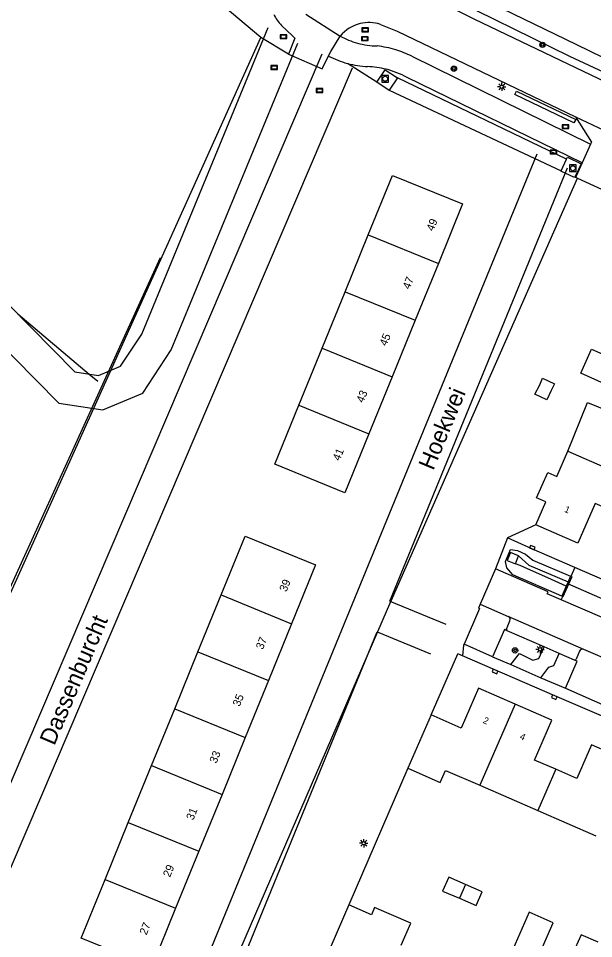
# Model space of a CAD drawing. Extents: x 136000 to 141014, y 402000 to 403500.
# Drawn here: x 138686.1 to 138772.4, y 402987.2 to 403125.2 of the extents above; entities that cross this region are included whole.
import ezdxf

# ---------------------------------------------------------------- set-up
doc = ezdxf.new("R2010")
doc.units = 0
for name, color, linetype in [('gg-afsc-erfafscheiding', 7, 'Continuous'), ('gg-afsc-haag', 7, 'Continuous'), ('gg-anno-huisnummerreeks BGT', 7, 'Continuous'), ('gg-anno-openbare ruimte label', 7, 'Continuous'), ('gg-bbg-bijgebouw', 7, 'Continuous'), ('gg-bbg-gedigitaliseerde bebouwing', 7, 'Continuous'), ('gg-bbg-hoofdgebouw', 7, 'Continuous'), ('gg-bbg-lage trafo', 7, 'Continuous'), ('gg-bbg-luifel en loopbrug', 7, 'Continuous'), ('gg-bbg-tussenscheiding', 7, 'Continuous'), ('gg-knt-bronhoudergrens', 7, 'Continuous'), ('gg-knt-onverhard', 7, 'Continuous'), ('gg-knt-plantopografie kant verharding', 7, 'Continuous'), ('gg-knt-verharding', 7, 'Continuous'), ('gg-knt-verharding nz', 7, 'Continuous'), ('gg-kntw-bovenkant insteek waterloop', 7, 'Continuous'), ('gg-kntw-greppel-droge sloot', 7, 'Continuous'), ('gg-kntw-midden sloot', 7, 'Continuous'), ('gg-kntw-waterlijn', 7, 'Continuous'), ('gg-kwrk-duiker nz buis', 7, 'Continuous'), ('gg-kwrk-kunstwerk', 7, 'Continuous'), ('gg-kwrk-uitstroombak niveau min 01', 7, 'Continuous'), ('gt-anno-plantopografie huisnummer', 7, 'Continuous'), ('gt-bbg-plantopografie pand', 7, 'Continuous'), ('gt-bbg-plantopografie tussenscheiding', 7, 'Continuous'), ('gt-grn-groengrens', 7, 'Continuous'), ('gt-grn-vlakafsluiter', 7, 'Continuous'), ('gt-grn-weggrens', 7, 'Continuous'), ('gt-symb-boom', 7, 'Continuous'), ('gt-symb-kolk', 7, 'Continuous'), ('gt-symb-lichtmast', 7, 'Continuous'), ('gt-symb-rioolschacht', 7, 'Continuous'), ('gt-symb-verkeersbord', 7, 'Continuous')]:
    doc.layers.add(name, color=color, linetype=linetype)

# ---------------------------------------------------------------- blocks, each defined once
blk = doc.blocks.new('gt0-RS')
at = {"layer": 'gt-symb-rioolschacht'}
blk.add_lwpolyline([(-0.5, -0.5), (0.5, -0.5), (0.5, 0.5), (-0.5, 0.5)], close=True, dxfattribs=at)
blk.add_circle((0, 0), 0.375, dxfattribs=at)
blk = doc.blocks.new('gt0-BOOM')
at = {"layer": 'gt-symb-boom'}
for radius in [0.4, 0.2]:
    blk.add_circle((0, 0), radius, dxfattribs=at)
blk = doc.blocks.new('gt0-LMAST')
at = {"layer": 'gt-symb-lichtmast'}
for p, q in [((-0.18, 0.17), (-0.45, 0.44)), ((0, 0.25), (0, 0.62)), ((0.17, 0.17), (0.44, 0.44)), ((-0.25, 0), (-0.63, 0)), ((-0.18, -0.18), (-0.45, -0.45)), ((0, -0.25), (0, -0.63)), ((0.44, -0.45), (0.17, -0.18)), ((0.25, 0), (0.62, 0))]:
    blk.add_line(p, q, dxfattribs=at)
blk.add_circle((0, 0), 0.25, dxfattribs=at)
blk = doc.blocks.new('gt0-VBORD')
at = {"layer": 'gt-symb-verkeersbord'}
blk.add_lwpolyline([(-0.5, 0.29), (-0.5, -0.29), (0.5, -0.29), (0.5, 0.29), (-0.5, 0.29)], dxfattribs=at)
blk.add_lwpolyline([(-0.42, -0.21), (0.42, -0.21), (0.42, 0.21), (-0.42, 0.21)], close=True, dxfattribs=at)
blk = doc.blocks.new('gt0-KOLK')
at = {"layer": 'gt-symb-kolk'}
blk.add_lwpolyline([(0, 0), (0.38, 0), (0.38, 0.4), (-0.37, 0.4), (-0.37, 0), (0, 0)], dxfattribs=at)

msp = doc.modelspace()

# ---------------------------------------------------------------- linework, layer by layer
at = {"layer": 'gg-afsc-erfafscheiding'}
msp.add_lwpolyline([(138678.55, 403024.44), (138680.57, 403029.48), (138722.46, 403122.33)], dxfattribs=at)
at = {"layer": 'gg-afsc-haag'}
msp.add_lwpolyline([(138722.46, 403122.33), (138712.42, 403130.8), (138648.65, 403186.7), (138648.28, 403186.41)], dxfattribs=at)
at = {"layer": 'gg-bbg-bijgebouw'}
msp.add_line((138753.14, 402995.35), (138750.63, 402996.44), dxfattribs=at)
for points in [[(138750.63, 402996.44), (138749.72, 402994.36), (138752.23, 402993.27)], [(138752.23, 402993.27), (138754.75, 402992.17), (138755.65, 402994.25), (138753.14, 402995.35)], [(138773.03, 402986.71), (138770.48, 402987.81), (138769.58, 402985.8), (138772.12, 402984.67)]]:
    msp.add_lwpolyline(points, dxfattribs=at)
at = {"layer": 'gg-bbg-gedigitaliseerde bebouwing'}
msp.add_lwpolyline([(138757.75, 402978.39), (138760.82, 402977.05), (138766.3, 402989.6), (138762.71, 402991.17), (138757.82, 402979.99)], dxfattribs=at)
at = {"layer": 'gg-bbg-hoofdgebouw'}
for p, q in [((138748, 403020.75), (138744.52, 403012.77)), ((138766.68, 403012.61), (138763.52, 403013.98)), ((138755.3, 403010.21), (138764, 403006.43)), ((138764, 403006.43), (138772.68, 403002.65)), ((138735.66, 402992.27), (138732.95, 402986.06))]:
    msp.add_line(p, q, dxfattribs=at)
for points in [[(138768.5, 403060.28), (138774.47, 403057.68), (138774.95, 403058.78), (138778.42, 403057.27), (138775.73, 403051.11), (138772.61, 403052.47), (138770.01, 403046.5), (138763.7, 403049.25)], [(138763.7, 403049.25), (138765.21, 403052.72), (138763.82, 403053.32), (138765.48, 403057.12), (138766.87, 403056.52), (138768.5, 403060.28)], [(138760.6, 403022.35), (138755.08, 403024.76), (138752.49, 403018.79), (138748, 403020.75)], [(138763.52, 403013.98), (138766.12, 403019.95), (138760.6, 403022.35)], [(138777.56, 403013.88), (138772.04, 403016.28), (138769.85, 403011.23), (138766.68, 403012.61)], [(138744.52, 403012.77), (138749.35, 403010.62), (138750.14, 403012.45), (138755.3, 403010.21)], [(138743.5, 402986.24), (138744.93, 402989.52), (138739.52, 402991.89), (138739.05, 402990.79), (138735.66, 402992.27)]]:
    msp.add_lwpolyline(points, dxfattribs=at)
at = {"layer": 'gg-bbg-lage trafo'}
msp.add_lwpolyline([(138766.52, 403070.38), (138766, 403069.4), (138765.37, 403067.99), (138763.55, 403068.85), (138764.28, 403070.24), (138764.71, 403071.26), (138766.52, 403070.38)], dxfattribs=at)
at = {"layer": 'gg-bbg-luifel en loopbrug'}
msp.add_lwpolyline([(138772.03, 403075.62), (138777.14, 403073.37), (138775.57, 403069.72), (138770.43, 403071.98), (138772.03, 403075.62)], dxfattribs=at)
at = {"layer": 'gg-bbg-tussenscheiding'}
for p, q in [((138760.6, 403022.35), (138755.3, 403010.21)), ((138766.68, 403012.61), (138764, 403006.43)), ((138753.14, 402995.35), (138752.23, 402993.27))]:
    msp.add_line(p, q, dxfattribs=at)
at = {"layer": 'gg-knt-bronhoudergrens'}
msp.add_line((138739.84, 403115.62), (138735.45, 403118.43), dxfattribs=at)
msp.add_lwpolyline([(138653.91, 402834.17), (138665.69, 402862.6), (138683.19, 402902.45), (138697.33, 402934.64), (138741.47, 403036.61), (138769.95, 403101.23)], dxfattribs=at)
at = {"layer": 'gg-knt-onverhard'}
for p, q in [((138745.09, 403119.51), (138771.92, 403106.32)), ((138770.65, 403103.53), (138744.4, 403116.33))]:
    msp.add_line(p, q, dxfattribs=at)
for centre, radius, start, end in [((138740.16, 403133.16), 12.11, 241.4373, 254.5679), ((138740.2, 403133.28), 12.23, 254.5668, 268.7103), ((138737.88, 403104.82), 16.37, 72.924, 82.8441), ((138737.97, 403105.05), 16.12, 63.777, 72.9662), ((138739.12, 403131.91), 13.97, 242.244, 254.7542), ((138739.12, 403131.97), 14.02, 254.8281, 267.3724), ((138738.07, 403105.03), 12.93, 75.7621, 88.2088), ((138738.05, 403104.84), 13.12, 61.0595, 75.8785)]:
    msp.add_arc(centre, radius, start, end, dxfattribs=at)
at = {"layer": 'gg-knt-plantopografie kant verharding'}
for p, q in [((138731.6, 403119.82), (138645.46, 402918.24)), ((138736.14, 403117.72), (138650.07, 402916.31)), ((138736.22, 403037.41), (138763.9, 403104.87)), ((138741.8, 403037.82), (138768.45, 403102.76)), ((138708.19, 402969.09), (138736.22, 403037.41)), ((138741.8, 403037.82), (138750.21, 403034.38)), ((138713.76, 402969.49), (138739.9, 403033.2)), ((138739.9, 403033.2), (138747.9, 403029.93))]:
    msp.add_line(p, q, dxfattribs=at)
for points in [[(138585.79, 403066.66), (138636.57, 403117.26), (138640.37, 403119.29), (138644.45, 403119.29), (138648.81, 403118.08), (138651.85, 403115.51), (138694.57, 403072.19), (138698.12, 403071.65), (138701.44, 403073.03), (138704.59, 403077.84), (138723.54, 403123.83)], [(138591.09, 403064.88), (138639.58, 403113.2), (138641.62, 403114.29), (138643.77, 403114.29), (138646.42, 403113.55), (138648.45, 403111.84), (138692.18, 403067.5), (138698.75, 403066.49), (138704.78, 403069.01), (138709.03, 403075.49), (138727.99, 403121.49)]]:
    msp.add_lwpolyline(points, dxfattribs=at)
at = {"layer": 'gg-knt-verharding'}
for p, q in [((138771.92, 403106.32), (138770.65, 403103.53)), ((138770.65, 403103.53), (138769.75, 403101.54)), ((138769.95, 403101.23), (138775.4, 403098.72)), ((138769.57, 403042.87), (138768.96, 403041.51)), ((138775.86, 403040.12), (138769.57, 403042.87)), ((138767.52, 403038.02), (138767.73, 403038.49)), ((138755.35, 403037.35), (138759.57, 403035.52)), ((138759.3, 403033.63), (138759.82, 403034.86)), ((138764.94, 403030.97), (138759.4, 403033.38)), ((138752.93, 403031.35), (138752.87, 403031.22)), ((138767.21, 403029.98), (138764.94, 403030.97)), ((138770.26, 403030.31), (138769.75, 403029.1)), ((138776.92, 403027.96), (138770.9, 403030.57)), ((138757.22, 403029.49), (138759.93, 403028.31)), ((138769.5, 403028.99), (138767.21, 403029.98)), ((138759.93, 403028.31), (138764.47, 403026.34)), ((138764.47, 403026.34), (138768.14, 403024.75))]:
    msp.add_line(p, q, dxfattribs=at)
for points in [[(138852.44, 403078.19), (138754.53, 403125), (138747.39, 403128.61)], [(138725.57, 403124.11), (138727.14, 403122.64), (138727.56, 403122.2), (138726.6, 403119.84)], [(138740.39, 403124.29), (138742.91, 403123.28), (138769.64, 403110.45)], [(138732.62, 403119.55), (138732.96, 403120.24), (138734.38, 403122.53)], [(138726.6, 403119.84), (138731.65, 403117.63), (138732.62, 403119.55)], [(138769.64, 403110.45), (138772.05, 403106.61), (138771.92, 403106.32)], [(138769.64, 403110.45), (138774.73, 403108.01), (138782.31, 403104.39)], [(138769.75, 403101.54), (138769.67, 403101.36), (138769.95, 403101.23)], [(138769.57, 403042.87), (138763.1, 403045.67), (138759.44, 403047.29)], [(138767.52, 403038.02), (138765.41, 403038.93), (138765.53, 403039.21), (138757.64, 403042.66)], [(138755.35, 403037.35), (138755.11, 403036.79), (138755.26, 403036.72), (138752.93, 403031.35)], [(138759.4, 403033.38), (138758.99, 403033.56), (138757.22, 403029.49)], [(138858.13, 402983.76), (138853.27, 402985.89), (138835.78, 402993.47), (138818.58, 403000.96), (138783.48, 403016.2), (138775.28, 403019.85), (138766.54, 403023.61), (138752.71, 403029.61)], [(138768.14, 403024.75), (138769.9, 403028.82), (138769.5, 403028.99)]]:
    msp.add_lwpolyline(points, dxfattribs=at)
for centre, radius, start, end in [((138731.26, 403129.33), 7.73, 207.2301, 222.5026), ((138738.65, 403119.08), 5.49, 103.7802, 141.0947), ((138738.65, 403119.09), 5.48, 71.4479, 103.7818), ((138759.36, 403035.06), 0.507, 336.6259, 65.7499), ((138759.48, 403033.55), 0.191, 155.1577, 245.4591), ((138770.71, 403030.12), 0.49, 67.2895, 157.7219), ((138769.57, 403029.17), 0.189, 247.6491, 340.8254)]:
    msp.add_arc(centre, radius, start, end, dxfattribs=at)
at = {"layer": 'gg-knt-verharding nz'}
for p, q in [((138773.65, 403035.37), (138767.52, 403038.02)), ((138770.9, 403030.57), (138759.57, 403035.52))]:
    msp.add_line(p, q, dxfattribs=at)
at = {"layer": 'gg-kntw-bovenkant insteek waterloop'}
msp.add_lwpolyline([(138767.58, 403038.55), (138760.23, 403041.76), (138759.33, 403042.81), (138759.17, 403043.75), (138759.88, 403045.58), (138760.93, 403045.43), (138762.14, 403044.86), (138763.26, 403043.95), (138768.9, 403041.54)], dxfattribs=at)
at = {"layer": 'gg-kntw-greppel-droge sloot'}
for p, q in [((138768.3, 403104.08), (138742.94, 403116.25)), ((138741.72, 403114.42), (138767.48, 403102.34))]:
    msp.add_line(p, q, dxfattribs=at)
for points in [[(138851.62, 403082.47), (138848.63, 403083.48), (138796.72, 403108.11), (138769.86, 403121.23), (138750.74, 403130.51)], [(138850.61, 403080.45), (138847.64, 403082.03), (138796.3, 403106.68), (138768.79, 403119.48), (138749.23, 403129.12)]]:
    msp.add_lwpolyline(points, dxfattribs=at)
at = {"layer": 'gg-kntw-midden sloot'}
for p, q in [((138707.38, 403089.29), (138680.43, 403030.23)), ((138686, 403080.88), (138696.72, 403071.86)), ((138696.72, 403071.86), (138698.01, 403070.78))]:
    msp.add_line(p, q, dxfattribs=at)
at = {"layer": 'gg-kntw-waterlijn'}
for points in [[(138761.12, 403044.59), (138762.63, 403043.22), (138768.55, 403040.73)], [(138768.25, 403040.07), (138765.48, 403041.3), (138762.46, 403042.66), (138761.34, 403043.14), (138760.63, 403043.39)]]:
    msp.add_lwpolyline(points, dxfattribs=at)
at = {"layer": 'gg-kwrk-duiker nz buis'}
msp.add_line((138768.43, 403040.47), (138774.86, 403037.68), dxfattribs=at)
at = {"layer": 'gg-kwrk-kunstwerk'}
for p, q in [((138768.9, 403041.54), (138768.55, 403040.73)), ((138768.96, 403041.51), (138768.9, 403041.54)), ((138768.25, 403040.07), (138767.58, 403038.55)), ((138768.55, 403040.73), (138768.25, 403040.07)), ((138767.58, 403038.55), (138767.73, 403038.49))]:
    msp.add_line(p, q, dxfattribs=at)
msp.add_lwpolyline([(138768.96, 403041.51), (138769.09, 403041.46), (138767.76, 403038.47), (138767.73, 403038.49)], dxfattribs=at)
at = {"layer": 'gg-kwrk-uitstroombak niveau min 01'}
for p, q in [((138742.94, 403116.25), (138741.72, 403114.42)), ((138767.48, 403102.34), (138768.3, 403104.08)), ((138760.63, 403043.39), (138761.12, 403044.59))]:
    msp.add_line(p, q, dxfattribs=at)
for points in [[(138739.84, 403115.62), (138741.1, 403117.49), (138742.94, 403116.25)], [(138741.72, 403114.42), (138741.69, 403114.37), (138739.84, 403115.62)], [(138768.3, 403104.08), (138768.43, 403104.36), (138770.49, 403103.4), (138769.64, 403101.59)], [(138769.64, 403101.59), (138769.52, 403101.34), (138767.46, 403102.3), (138767.48, 403102.34)], [(138761.12, 403044.59), (138759.9, 403045.09), (138759.41, 403043.89), (138760.63, 403043.39)]]:
    msp.add_lwpolyline(points, dxfattribs=at)
at = {"layer": 'gt-bbg-plantopografie pand'}
for p, q in [((138735.1, 403084.2), (138738.58, 403092.74)), ((138749.09, 403088.45), (138745.61, 403079.92)), ((138731.64, 403075.73), (138735.1, 403084.2)), ((138745.61, 403079.92), (138742.15, 403071.44)), ((138728.16, 403067.19), (138731.64, 403075.73)), ((138742.15, 403071.44), (138738.67, 403062.9)), ((138713.02, 403030.22), (138716.5, 403038.75)), ((138727.08, 403034.43), (138723.6, 403025.91)), ((138709.54, 403021.68), (138713.02, 403030.22)), ((138723.6, 403025.91), (138720.12, 403017.37)), ((138706.07, 403013.17), (138709.54, 403021.68)), ((138720.12, 403017.37), (138716.64, 403008.85)), ((138702.58, 403004.62), (138706.07, 403013.17)), ((138716.64, 403008.85), (138713.16, 403000.31)), ((138699.11, 402996.1), (138702.58, 403004.62)), ((138713.16, 403000.31), (138709.68, 402991.79))]:
    msp.add_line(p, q, dxfattribs=at)
for points in [[(138738.58, 403092.74), (138742.21, 403101.65), (138752.72, 403097.36), (138749.09, 403088.45)], [(138738.67, 403062.9), (138735.05, 403054.04), (138724.54, 403058.33), (138728.16, 403067.19)], [(138716.5, 403038.75), (138720.09, 403047.56), (138730.67, 403043.24), (138727.08, 403034.43)], [(138709.68, 402991.79), (138706.09, 402982.98), (138695.51, 402987.29), (138699.11, 402996.1)]]:
    msp.add_lwpolyline(points, dxfattribs=at)
at = {"layer": 'gt-bbg-plantopografie tussenscheiding'}
for p, q in [((138738.58, 403092.74), (138749.09, 403088.45)), ((138735.1, 403084.2), (138745.61, 403079.92)), ((138731.64, 403075.73), (138742.15, 403071.44)), ((138728.16, 403067.19), (138738.67, 403062.9)), ((138716.5, 403038.75), (138727.08, 403034.43)), ((138713.02, 403030.22), (138723.6, 403025.91)), ((138709.54, 403021.68), (138720.12, 403017.37)), ((138706.07, 403013.17), (138716.64, 403008.85)), ((138702.58, 403004.62), (138713.16, 403000.31)), ((138699.11, 402996.1), (138709.68, 402991.79))]:
    msp.add_line(p, q, dxfattribs=at)
at = {"layer": 'gt-grn-groengrens'}
for p, q in [((138769.64, 403101.59), (138769.75, 403101.54)), ((138748, 403020.75), (138751.98, 403029.92))]:
    msp.add_line(p, q, dxfattribs=at)
for points in [[(138769.69, 403110.01), (138769.42, 403109.51), (138760.57, 403113.79), (138760.78, 403114.26), (138769.69, 403110.01)], [(138759.93, 403028.31), (138761.23, 403029.98), (138763.25, 403028.99), (138764.17, 403029.2), (138764.94, 403030.97)], [(138764.47, 403026.34), (138765.65, 403027.9), (138766.42, 403028.15), (138767.21, 403029.98)]]:
    msp.add_lwpolyline(points, dxfattribs=at)
at = {"layer": 'gt-grn-vlakafsluiter'}
for p, q in [((138726.6, 403119.84), (138722.46, 403122.33)), ((138763.7, 403049.25), (138759.44, 403047.29)), ((138759.44, 403047.29), (138757.64, 403042.66)), ((138757.64, 403042.66), (138755.35, 403037.35)), ((138752.87, 403031.22), (138752.71, 403029.61)), ((138752.71, 403029.61), (138751.98, 403029.92)), ((138744.52, 403012.77), (138735.66, 402992.27))]:
    msp.add_line(p, q, dxfattribs=at)
msp.add_lwpolyline([(138768.5, 403060.28), (138771.46, 403067.59), (138780.81, 403063.82), (138784.54, 403073.05)], dxfattribs=at)
at = {"layer": 'gt-grn-weggrens'}
for p, q in [((138729.23, 403125.8), (138734.38, 403122.53)), ((138757.22, 403029.49), (138752.93, 403031.35)), ((138768.14, 403024.75), (138774.59, 403021.94))]:
    msp.add_line(p, q, dxfattribs=at)

# ---------------------------------------------------------------- block references
at = {"layer": 'gt-symb-boom'}
for p in [(138764.7, 403121.22), (138751.41, 403117.64), (138760.58, 403030.44)]:
    msp.add_blockref('gt0-BOOM', p, dxfattribs=at)
at = {"layer": 'gt-symb-kolk'}
for p, rotation in [((138763.1, 403045.67), -23.271708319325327), ((138757.67, 403027.45), 156.72829168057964), ((138766.54, 403023.61), 156.72829168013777)]:
    msp.add_blockref('gt0-KOLK', p, dxfattribs=dict(at, rotation=rotation))
at = {"layer": 'gt-symb-lichtmast'}
for p in [(138758.59, 403114.95), (138764.33, 403030.59), (138737.9, 403001.53)]:
    msp.add_blockref('gt0-LMAST', p, dxfattribs=at)
at = {"layer": 'gt-symb-rioolschacht'}
for p in [(138741.1, 403116.13), (138769.27, 403102.73)]:
    msp.add_blockref('gt0-RS', p, dxfattribs=at)
at = {"layer": 'gt-symb-verkeersbord'}
for p in [(138725.86, 403122.44), (138738.12, 403123.48), (138738.06, 403122.15), (138724.48, 403117.82), (138731.28, 403114.37), (138768.15, 403108.95), (138766.34, 403105.16)]:
    msp.add_blockref('gt0-VBORD', p, dxfattribs=at)

# ---------------------------------------------------------------- texts
at = {"layer": 'gg-anno-huisnummerreeks BGT'}
for s, rotation, p in [('1', 336.5, (138767.89, 403051.24)), ('2', 336.4, (138755.68, 403019.59)), ('4', 336.4, (138761.2, 403017.18))]:
    msp.add_text(s, height=1, rotation=rotation, dxfattribs=at).set_placement(p)
at = {"layer": 'gg-anno-openbare ruimte label'}
for s, rotation, p in [('Hoekwei', 67.4, (138748.32, 403057.3)), ('Dassenburcht', 66.9, (138691.49, 403016.06))]:
    msp.add_text(s, height=2.5, rotation=rotation, dxfattribs=at).set_placement(p)
at = {"layer": 'gt-anno-plantopografie huisnummer'}
for s, p in [('49', (138748.33, 403093.2)), ('47', (138744.77, 403084.48)), ('45', (138741.3, 403075.98)), ('43', (138737.83, 403067.47)), ('41', (138734.28, 403058.77)), ('39', (138726.29, 403039.13)), ('37', (138722.76, 403030.47)), ('35', (138719.28, 403021.93)), ('33', (138715.8, 403013.41)), ('31', (138712.32, 403004.88)), ('29', (138708.84, 402996.34)), ('27', (138705.31, 402987.68))]:
    msp.add_text(s, height=1.2, rotation=67.806, dxfattribs=at).set_placement(p)

doc.saveas('drawing.dxf')
